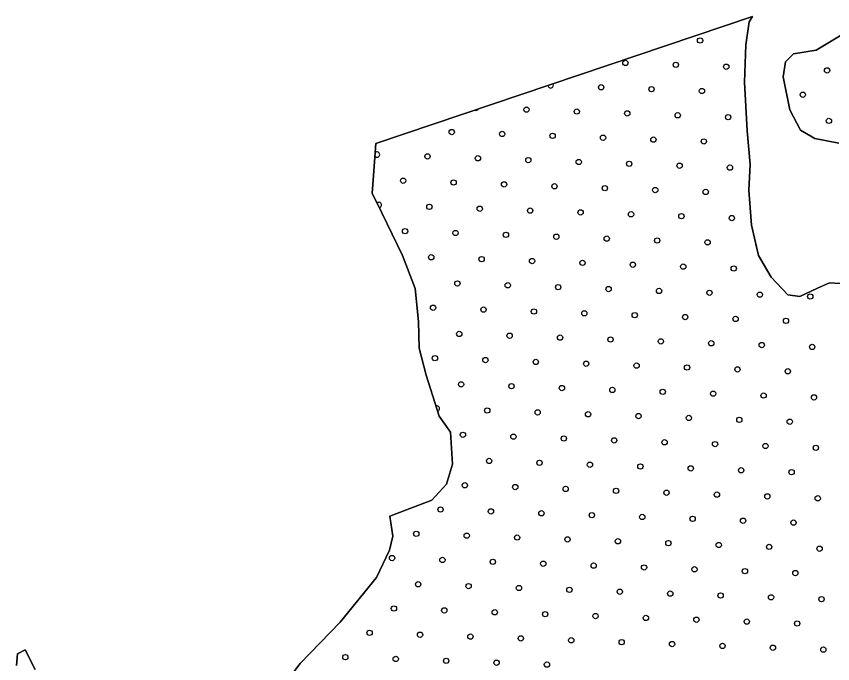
# Model space of a CAD drawing. Extents: x 1788175 to 1969470, y 584502 to 738744.
# Drawn here: x 1825083 to 1828347, y 724287 to 726874 of the extents above; entities that cross this region are included whole.
import ezdxf

# ---------------------------------------------------------------- set-up
doc = ezdxf.new("R2010")
doc.units = 0
for name, color, linetype in [('DESIGN - SCRATCH - User 1', 7, 'Continuous'), ('DESIGN - TRAFFIC CONTROL PERMANENT - Pavement Marking Text', 7, 'Continuous'), ('DESIGN - TRANSPORTATION - Edge of Traveled Way', 7, 'Continuous')]:
    doc.layers.add(name, color=color, linetype=linetype)

msp = doc.modelspace()

# ---------------------------------------------------------------- linework, layer by layer
at = {"layer": 'DESIGN - SCRATCH - User 1'}
for points in [[(1828026.9, 726873.7), (1826520.1, 726365.7), (1826509.8, 726219.6), (1826505, 726167.6), (1826543.8, 726088.9), (1826627.2, 725917.5), (1826677.2, 725786.6), (1826691.1, 725654.2), (1826693.5, 725548), (1826721.8, 725439.4), (1826773.3, 725276.4), (1826818.3, 725211.7), (1826826.3, 725083.4), (1826803, 725003.6), (1826744, 724940.4), (1826643.3, 724901.8), (1826576.9, 724876.8), (1826587.6, 724796.5), (1826574.8, 724740.6), (1826523, 724631.2), (1826378.1, 724453.1), (1826217.4, 724287.2), (1826137.7, 724182.3)], [(1828378.6, 725805.5), (1828334.6, 725808.2), (1828286.3, 725786.9), (1828215.7, 725753.8), (1828167.8, 725760.6), (1828100.8, 725831.6), (1828050.2, 725918.5), (1828022, 726039.1), (1828012.2, 726179.4), (1828017.8, 726281.5), (1828005.9, 726415.9), (1827994.9, 726610.3), (1827999.3, 726760.4), (1828012.7, 726852.4), (1828026.9, 726873.7)], [(1828394.3, 726806.7), (1828281.1, 726738.3), (1828190.8, 726723.6), (1828158.3, 726692), (1828149.4, 726632), (1828175.3, 726499.5), (1828218.1, 726418.7), (1828275.6, 726385.8), (1828371.4, 726366.4)], [(1825158.4, 724262.8), (1825117.6, 724341.5), (1825087.3, 724325.9), (1825082.6, 724279.9)]]:
    msp.add_lwpolyline(points, dxfattribs=at)
at = {"layer": 'DESIGN - TRAFFIC CONTROL PERMANENT - Pavement Marking Text'}
for centre in [(1827817, 726777), (1827518.4, 726687.4), (1827720, 726679.9), (1827921.6, 726672.4), (1828324.8, 726657.5), (1827421.3, 726590.3), (1827622.9, 726582.8), (1827824.5, 726575.3), (1828227.7, 726560.4), (1827122.6, 726500.7), (1827324.2, 726493.2), (1827525.8, 726485.7), (1827727.4, 726478.3), (1827929.1, 726470.8), (1828332.3, 726455.9), (1826823.9, 726411.1), (1827025.5, 726403.6), (1827227.1, 726396.1), (1827428.8, 726388.7), (1827630.4, 726381.2), (1827832, 726373.7), (1826726.9, 726314), (1826928.5, 726306.5), (1827130.1, 726299.1), (1827331.7, 726291.6), (1827533.3, 726284.1), (1827734.9, 726276.7), (1827936.5, 726269.2), (1826629.8, 726216.9), (1826831.4, 726209.5), (1827033, 726202), (1827234.6, 726194.5), (1827436.2, 726187.1), (1827637.8, 726179.6), (1827839.4, 726172.1), (1826734.3, 726112.4), (1826935.9, 726104.9), (1827137.5, 726097.5), (1827339.2, 726090), (1827540.8, 726082.5), (1827742.4, 726075.1), (1827944, 726067.6), (1826637.3, 726015.3), (1826838.9, 726007.8), (1827040.5, 726000.4), (1827242.1, 725992.9), (1827443.7, 725985.4), (1827645.3, 725978), (1827846.9, 725970.5), (1826741.8, 725910.8), (1826943.4, 725903.3), (1827145, 725895.8), (1827346.6, 725888.4), (1827548.2, 725880.9), (1827749.8, 725873.4), (1827951.5, 725866), (1826846.3, 725806.2), (1827047.9, 725798.8), (1827249.6, 725791.3), (1827451.2, 725783.8), (1827652.8, 725776.4), (1827854.4, 725768.9), (1828056, 725761.4), (1828257.6, 725754), (1826749.3, 725709.2), (1826950.9, 725701.7), (1827152.5, 725694.2), (1827354.1, 725686.8), (1827555.7, 725679.3), (1827757.3, 725671.8), (1827958.9, 725664.4), (1828160.5, 725656.9), (1826853.8, 725604.6), (1827055.4, 725597.2), (1827257, 725589.7), (1827458.6, 725582.2), (1827660.2, 725574.8), (1827861.8, 725567.3), (1828063.5, 725559.8), (1828265.1, 725552.4), (1826756.7, 725507.6), (1826958.3, 725500.1), (1827159.9, 725492.6), (1827361.6, 725485.2), (1827563.2, 725477.7), (1827764.8, 725470.2), (1827966.4, 725462.8), (1828168, 725455.3), (1826861.3, 725403), (1827062.9, 725395.6), (1827264.5, 725388.1), (1827466.1, 725380.6), (1827667.7, 725373.2), (1827869.3, 725365.7), (1828070.9, 725358.2), (1828272.5, 725350.7), (1826965.8, 725298.5), (1827167.4, 725291), (1827369, 725283.5), (1827570.6, 725276.1), (1827772.2, 725268.6), (1827973.9, 725261.1), (1828175.5, 725253.7), (1826868.7, 725201.4), (1827070.3, 725193.9), (1827272, 725186.5), (1827473.6, 725179), (1827675.2, 725171.5), (1827876.8, 725164.1), (1828078.4, 725156.6), (1828280, 725149.1), (1826973.3, 725096.9), (1827174.9, 725089.4), (1827376.5, 725081.9), (1827578.1, 725074.5), (1827779.7, 725067), (1827981.3, 725059.5), (1828182.9, 725052.1), (1826876.2, 724999.8), (1827077.8, 724992.3), (1827279.4, 724984.9), (1827481, 724977.4), (1827682.6, 724969.9), (1827884.2, 724962.5), (1828085.9, 724955), (1828287.5, 724947.5), (1826779.1, 724902.7), (1826980.7, 724895.3), (1827182.3, 724887.8), (1827384, 724880.3), (1827585.6, 724872.9), (1827787.2, 724865.4), (1827988.8, 724857.9), (1828190.4, 724850.5), (1826682.1, 724805.7), (1826883.7, 724798.2), (1827085.3, 724790.7), (1827286.9, 724783.3), (1827488.5, 724775.8), (1827690.1, 724768.3), (1827891.7, 724760.9), (1828093.3, 724753.4), (1828294.9, 724745.9), (1826585, 724708.6), (1826786.6, 724701.1), (1826988.2, 724693.6), (1827189.8, 724686.2), (1827391.4, 724678.7), (1827593, 724671.2), (1827794.6, 724663.8), (1827996.3, 724656.3), (1828197.9, 724648.8), (1826689.5, 724604), (1826891.1, 724596.6), (1827092.7, 724589.1), (1827294.4, 724581.6), (1827496, 724574.2), (1827697.6, 724566.7), (1827899.2, 724559.2), (1828100.8, 724551.8), (1828302.4, 724544.3), (1826592.5, 724507), (1826794.1, 724499.5), (1826995.7, 724492), (1827197.3, 724484.6), (1827398.9, 724477.1), (1827600.5, 724469.6), (1827802.1, 724462.2), (1828003.7, 724454.7), (1828205.3, 724447.2), (1826495.4, 724409.9), (1826697, 724402.4), (1826898.6, 724395), (1827100.2, 724387.5), (1827301.8, 724380), (1827503.4, 724372.6), (1827705, 724365.1), (1827906.7, 724357.6), (1828108.3, 724350.2), (1828309.9, 724342.7), (1826398.3, 724312.8), (1826599.9, 724305.4), (1826801.5, 724297.9), (1827003.1, 724290.4), (1827204.7, 724283)]:
    msp.add_circle(centre, 10.6, dxfattribs=at)
for centre, start, end in [((1827219.7, 726597.7), 178.7363, 38.5282), ((1826921, 726508.1), 239.6092, 337.6553), ((1826525.2, 726321.5), 214.933, 137.0119), ((1826532.7, 726119.9), 275.6762, 136.8161), ((1828048.5, 725963), 156.9808, 229.2847), ((1826764.2, 725305.9), 286.2338, 108.8252)]:
    msp.add_arc(centre, 10.6, start, end, dxfattribs=at)
at = {"layer": 'DESIGN - TRANSPORTATION - Edge of Traveled Way'}
for points in [[(1826137.7, 724182.3), (1826217.4, 724287.2), (1826378.1, 724453.1), (1826523, 724631.2), (1826574.8, 724740.6), (1826587.6, 724796.5), (1826576.9, 724876.8), (1826643.3, 724901.8), (1826744, 724940.4), (1826803, 725003.6), (1826826.3, 725083.4), (1826818.3, 725211.7), (1826773.3, 725276.4), (1826721.8, 725439.4), (1826693.5, 725548), (1826691.1, 725654.2), (1826677.2, 725786.6), (1826627.2, 725917.5), (1826543.8, 726088.9), (1826505, 726167.6), (1826509.8, 726219.6), (1826520.1, 726365.7), (1828026.9, 726873.7)], [(1828026.9, 726873.7), (1828012.7, 726852.4), (1827999.3, 726760.4), (1827994.9, 726610.3), (1828005.9, 726415.9), (1828017.8, 726281.5), (1828012.2, 726179.4), (1828022, 726039.1), (1828050.2, 725918.5), (1828100.8, 725831.6), (1828167.8, 725760.6), (1828215.7, 725753.8), (1828286.3, 725786.9), (1828334.6, 725808.2), (1828378.6, 725805.5)], [(1828371.4, 726366.4), (1828275.6, 726385.8), (1828218.1, 726418.7), (1828175.3, 726499.5), (1828149.4, 726632), (1828158.3, 726692), (1828190.8, 726723.6), (1828281.1, 726738.3), (1828394.3, 726806.7)], [(1825082.6, 724279.9), (1825087.3, 724325.9), (1825117.6, 724341.5), (1825158.4, 724262.8)]]:
    msp.add_lwpolyline(points, dxfattribs=at)

doc.saveas('drawing.dxf')
